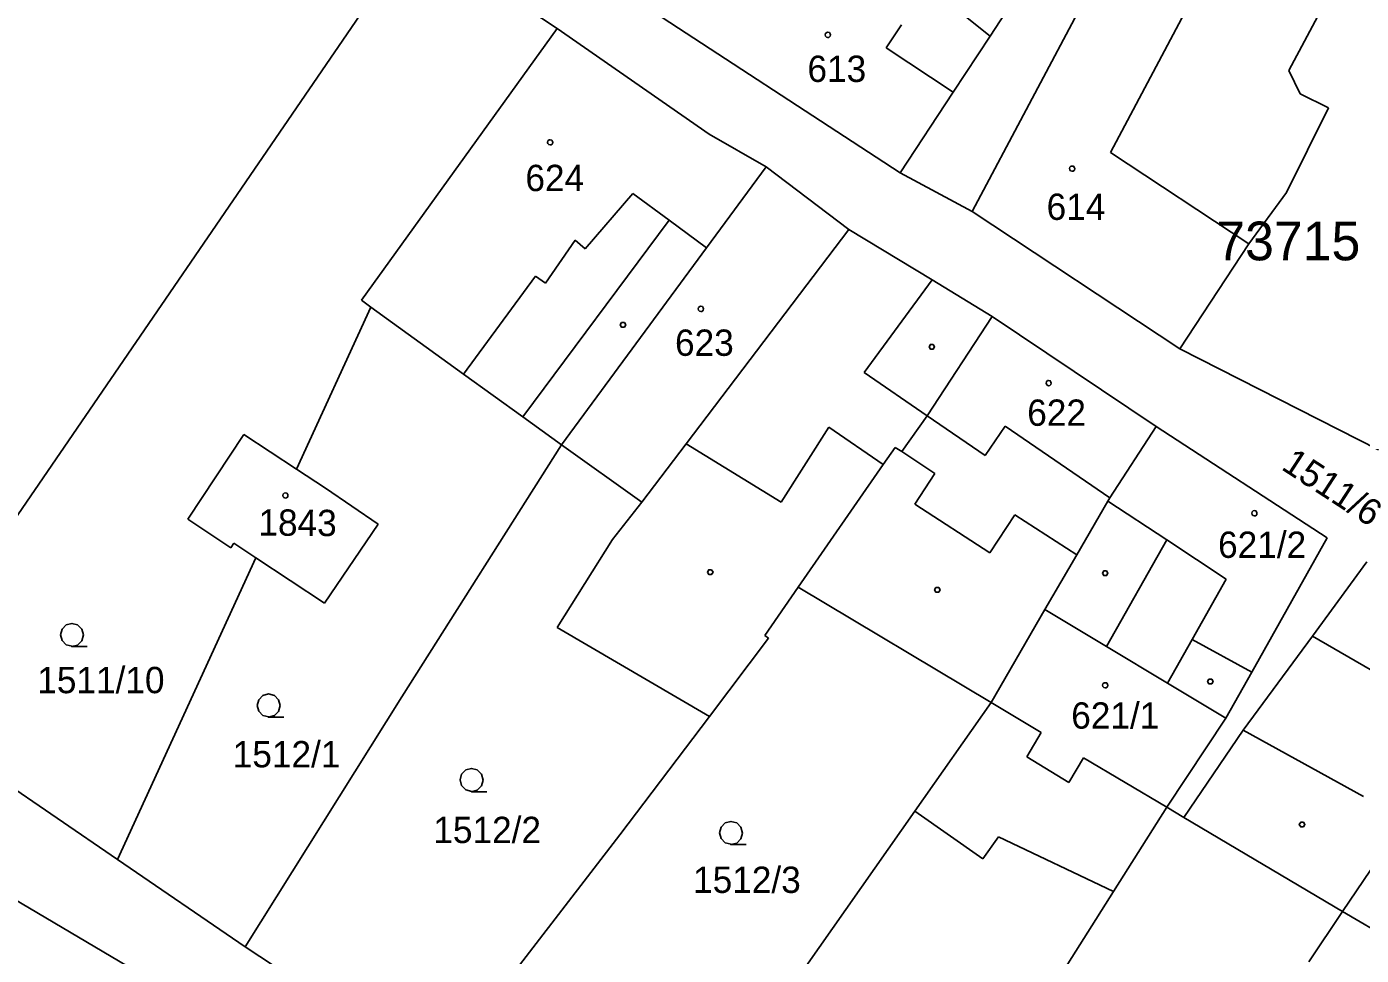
# Model space of a CAD drawing. Extents: x -779618 to -776429, y -1144546 to -1143350.
# Drawn here: x -777444.9 to -777358.8, y -1144335.1 to -1144275.1 of the extents above; entities that cross this region are included whole.
import ezdxf

# ---------------------------------------------------------------- set-up
doc = ezdxf.new("R2010")
doc.units = 0
for name, color, linetype in [('1', 7, 'Continuous'), ('11', 7, 'Continuous'), ('12', 7, 'Continuous'), ('2', 7, 'Continuous'), ('3', 7, 'Continuous'), ('4', 7, 'Continuous'), ('5', 7, 'Continuous')]:
    doc.layers.add(name, color=color, linetype=linetype)

msp = doc.modelspace()

# ---------------------------------------------------------------- linework, layer by layer
at = {"layer": '1'}
for p, q in [((-777383.9, -1144287.05), (-777368.74, -1144258.41)), ((-777355.06, -1144262.2), (-777363.47, -1144277.95)), ((-777391.66, -1144268.61), (-777382.74, -1144275.72)), ((-777419.87, -1144269.15), (-777454.02, -1144319.04)), ((-777419.87, -1144269.15), (-777410.7, -1144275.23)), ((-777380.19, -1144271.77), (-777382.74, -1144275.72)), ((-777388.55, -1144284.54), (-777406.19, -1144273.02)), ((-777410.7, -1144275.23), (-777423.34, -1144292.78)), ((-777400.89, -1144282.05), (-777410.7, -1144275.23)), ((-777382.74, -1144275.72), (-777385.14, -1144279.35)), ((-777363.47, -1144277.95), (-777362.73, -1144279.44)), ((-777385.14, -1144279.35), (-777388.55, -1144284.54)), ((-777362.73, -1144279.44), (-777360.9, -1144280.36)), ((-777360.9, -1144280.36), (-777363.61, -1144285.81)), ((-777397.21, -1144284.16), (-777400.89, -1144282.05)), ((-777401.06, -1144289.39), (-777397.21, -1144284.16)), ((-777397.21, -1144284.16), (-777391.88, -1144288.2)), ((-777388.55, -1144284.54), (-777383.9, -1144287.05)), ((-777363.61, -1144285.81), (-777366.05, -1144289.14)), ((-777370.51, -1144295.91), (-777383.9, -1144287.05)), ((-777391.88, -1144288.2), (-777386.5, -1144291.46)), ((-777366.05, -1144289.14), (-777370.51, -1144295.91)), ((-777410.43, -1144302.11), (-777401.06, -1144289.39)), ((-777386.5, -1144291.46), (-777382.62, -1144293.82)), ((-777427.53, -1144303.7), (-777422.73, -1144293.23)), ((-777423.34, -1144292.78), (-777422.73, -1144293.23)), ((-777416.74, -1144297.55), (-777422.73, -1144293.23)), ((-777386.82, -1144300.25), (-777382.62, -1144293.82)), ((-777382.62, -1144293.82), (-777372.02, -1144300.94)), ((-777357.68, -1144302.44), (-777370.51, -1144295.91)), ((-777412.91, -1144300.32), (-777416.74, -1144297.55)), ((-777410.43, -1144302.11), (-777412.91, -1144300.32)), ((-777388.44, -1144302.54), (-777386.82, -1144300.25)), ((-777375.01, -1144305.54), (-777372.02, -1144300.94)), ((-777360.98, -1144308.13), (-777372.02, -1144300.94)), ((-777434.54, -1144306.92), (-777430.94, -1144301.45)), ((-777427.53, -1144303.7), (-777430.94, -1144301.45)), ((-777420.72, -1144318.39), (-777410.43, -1144302.11)), ((-777405.24, -1144305.83), (-777410.43, -1144302.11)), ((-777389.66, -1144303.39), (-777388.88, -1144302.29)), ((-777388.88, -1144302.29), (-777388.44, -1144302.54)), ((-777425.65, -1144304.92), (-777427.53, -1144303.7)), ((-777389.66, -1144303.39), (-777395.15, -1144311.32)), ((-777425.65, -1144304.92), (-777422.25, -1144307.24)), ((-777375.01, -1144305.54), (-777375.15, -1144305.76)), ((-777407.14, -1144308.23), (-777405.24, -1144305.83)), ((-777375.15, -1144305.76), (-777377.15, -1144309.23)), ((-777375.15, -1144305.76), (-777371.35, -1144308.26)), ((-777431.77, -1144308.77), (-777434.54, -1144306.92)), ((-777422.25, -1144307.24), (-777425.73, -1144312.35)), ((-777410.7, -1144313.92), (-777407.14, -1144308.23)), ((-777365.86, -1144316.81), (-777360.98, -1144308.13)), ((-777431.57, -1144308.48), (-777431.77, -1144308.77)), ((-777431.57, -1144308.48), (-777430.15, -1144309.42)), ((-777371.35, -1144308.26), (-777367.51, -1144310.79)), ((-777430.15, -1144309.42), (-777439.08, -1144328.91)), ((-777430.15, -1144309.42), (-777425.73, -1144312.35)), ((-777377.15, -1144309.23), (-777379.22, -1144312.76)), ((-777361.94, -1144314.47), (-777358.42, -1144309.67)), ((-777367.51, -1144310.79), (-777369.7, -1144314.69)), ((-777397.29, -1144314.43), (-777395.15, -1144311.32)), ((-777395.15, -1144311.32), (-777382.69, -1144318.76)), ((-777379.22, -1144312.76), (-777382.69, -1144318.76)), ((-777400.87, -1144319.66), (-777410.7, -1144313.92)), ((-777400.87, -1144319.66), (-777397.05, -1144314.61)), ((-777397.05, -1144314.61), (-777397.29, -1144314.43)), ((-777369.7, -1144314.69), (-777365.86, -1144316.81)), ((-777361.94, -1144314.47), (-777366.41, -1144320.54)), ((-777367.53, -1144319.77), (-777365.86, -1144316.81)), ((-777430.85, -1144334.54), (-777420.72, -1144318.39)), ((-777382.69, -1144318.76), (-777387.61, -1144325.77)), ((-777406.65, -1144327.31), (-777400.87, -1144319.66)), ((-777371.34, -1144325.53), (-777367.53, -1144319.77)), ((-777450.49, -1144321.1), (-777439.08, -1144328.91)), ((-777366.41, -1144320.54), (-777370.24, -1144326.19)), ((-777427.02, -1144342.54), (-777455.81, -1144325.51)), ((-777387.61, -1144325.77), (-777402.06, -1144346.35)), ((-777387.61, -1144325.77), (-777383.21, -1144328.86)), ((-777374.78, -1144330.97), (-777371.34, -1144325.53)), ((-777371.34, -1144325.53), (-777370.24, -1144326.19)), ((-777359.99, -1144332.25), (-777370.24, -1144326.19)), ((-777355.99, -1144326.32), (-777359.99, -1144332.25)), ((-777415.7, -1144339.06), (-777406.65, -1144327.31)), ((-777383.21, -1144328.86), (-777382.2, -1144327.43)), ((-777382.2, -1144327.43), (-777374.78, -1144330.97)), ((-777439.08, -1144328.91), (-777430.85, -1144334.54)), ((-777390.48, -1144355.79), (-777374.78, -1144330.97)), ((-777362.17, -1144335.51), (-777359.99, -1144332.25)), ((-777430.85, -1144334.54), (-777424.55, -1144338.67))]:
    msp.add_line(p, q, dxfattribs=at)
at = {"layer": '12'}
for p, q in [((-777383.9, -1144287.05), (-777368.74, -1144258.41)), ((-777374.97, -1144283.23), (-777363.38, -1144261.32)), ((-777388.55, -1144284.54), (-777406.19, -1144273.02)), ((-777410.7, -1144275.23), (-777423.34, -1144292.78)), ((-777400.89, -1144282.05), (-777410.7, -1144275.23)), ((-777389.47, -1144276.47), (-777388.48, -1144274.99)), ((-777385.14, -1144279.35), (-777389.47, -1144276.47)), ((-777385.14, -1144279.35), (-777388.55, -1144284.54)), ((-777397.21, -1144284.16), (-777400.89, -1144282.05)), ((-777374.97, -1144283.23), (-777366.05, -1144289.14)), ((-777401.06, -1144289.39), (-777397.21, -1144284.16)), ((-777401.06, -1144289.39), (-777397.21, -1144284.16)), ((-777397.21, -1144284.16), (-777391.88, -1144288.2)), ((-777408.9, -1144289.45), (-777405.82, -1144285.89)), ((-777405.82, -1144285.89), (-777403.48, -1144287.61)), ((-777370.51, -1144295.91), (-777383.9, -1144287.05)), ((-777403.48, -1144287.61), (-777401.06, -1144289.39)), ((-777402.37, -1144302.05), (-777391.88, -1144288.2)), ((-777411.45, -1144291.67), (-777409.55, -1144288.89)), ((-777409.55, -1144288.89), (-777408.9, -1144289.45)), ((-777366.05, -1144289.14), (-777370.51, -1144295.91)), ((-777410.43, -1144302.11), (-777401.06, -1144289.39)), ((-777416.74, -1144297.55), (-777412.09, -1144291.23)), ((-777412.09, -1144291.23), (-777411.45, -1144291.67)), ((-777423.34, -1144292.78), (-777422.73, -1144293.23)), ((-777416.74, -1144297.55), (-777422.73, -1144293.23)), ((-777386.82, -1144300.25), (-777382.62, -1144293.82)), ((-777382.62, -1144293.82), (-777372.02, -1144300.94)), ((-777383.07, -1144302.81), (-777386.82, -1144300.25)), ((-777383.07, -1144302.81), (-777381.78, -1144300.92)), ((-777375.01, -1144305.54), (-777381.78, -1144300.92)), ((-777375.01, -1144305.54), (-777372.02, -1144300.94)), ((-777375.01, -1144305.54), (-777372.02, -1144300.94)), ((-777360.98, -1144308.13), (-777372.02, -1144300.94)), ((-777434.54, -1144306.92), (-777430.94, -1144301.45)), ((-777427.53, -1144303.7), (-777430.94, -1144301.45)), ((-777405.24, -1144305.83), (-777410.43, -1144302.11)), ((-777405.24, -1144305.83), (-777402.37, -1144302.05)), ((-777425.65, -1144304.92), (-777427.53, -1144303.7)), ((-777425.65, -1144304.92), (-777422.25, -1144307.24)), ((-777375.01, -1144305.54), (-777375.15, -1144305.76)), ((-777375.15, -1144305.76), (-777371.35, -1144308.26)), ((-777431.77, -1144308.77), (-777434.54, -1144306.92)), ((-777422.25, -1144307.24), (-777425.73, -1144312.35)), ((-777365.86, -1144316.81), (-777360.98, -1144308.13)), ((-777431.57, -1144308.48), (-777431.77, -1144308.77)), ((-777431.57, -1144308.48), (-777430.15, -1144309.42)), ((-777371.35, -1144308.26), (-777367.51, -1144310.79)), ((-777430.15, -1144309.42), (-777425.73, -1144312.35)), ((-777361.94, -1144314.47), (-777358.42, -1144309.67)), ((-777367.51, -1144310.79), (-777369.7, -1144314.69)), ((-777379.22, -1144312.76), (-777382.69, -1144318.76)), ((-777379.22, -1144312.76), (-777375.23, -1144315.15)), ((-777369.7, -1144314.69), (-777365.86, -1144316.81)), ((-777354.52, -1144318.79), (-777361.94, -1144314.47)), ((-777375.23, -1144315.15), (-777371.29, -1144317.52)), ((-777371.29, -1144317.52), (-777367.53, -1144319.77)), ((-777382.69, -1144318.76), (-777379.45, -1144320.69)), ((-777371.34, -1144325.53), (-777367.53, -1144319.77)), ((-777379.45, -1144320.69), (-777380.38, -1144322.26)), ((-777380.38, -1144322.26), (-777377.66, -1144323.92)), ((-777377.66, -1144323.92), (-777376.71, -1144322.33)), ((-777376.71, -1144322.33), (-777371.34, -1144325.53))]:
    msp.add_line(p, q, dxfattribs=at)
at = {"layer": '3'}
for points in [[(-777442.02, -1144315.13), (-777442.4, -1144315.03), (-777442.67, -1144314.76), (-777442.77, -1144314.39), (-777442.67, -1144314.02), (-777442.4, -1144313.75), (-777442.03, -1144313.65), (-777441.66, -1144313.75), (-777441.39, -1144314.02), (-777441.29, -1144314.4), (-777441.39, -1144314.78), (-777441.66, -1144315.05), (-777442.04, -1144315.15), (-777441.04, -1144315.15)], [(-777429.32, -1144319.69), (-777429.7, -1144319.59), (-777429.97, -1144319.32), (-777430.07, -1144318.95), (-777429.97, -1144318.58), (-777429.7, -1144318.31), (-777429.33, -1144318.21), (-777428.96, -1144318.31), (-777428.69, -1144318.58), (-777428.59, -1144318.96), (-777428.69, -1144319.34), (-777428.96, -1144319.61), (-777429.34, -1144319.71), (-777428.34, -1144319.71)], [(-777416.22, -1144324.5), (-777416.6, -1144324.4), (-777416.87, -1144324.13), (-777416.97, -1144323.76), (-777416.87, -1144323.39), (-777416.6, -1144323.12), (-777416.23, -1144323.02), (-777415.86, -1144323.12), (-777415.59, -1144323.39), (-777415.49, -1144323.77), (-777415.59, -1144324.15), (-777415.86, -1144324.42), (-777416.24, -1144324.52), (-777415.24, -1144324.52)], [(-777399.47, -1144327.92), (-777399.85, -1144327.82), (-777400.12, -1144327.55), (-777400.22, -1144327.18), (-777400.12, -1144326.81), (-777399.85, -1144326.54), (-777399.48, -1144326.44), (-777399.11, -1144326.54), (-777398.84, -1144326.81), (-777398.74, -1144327.19), (-777398.84, -1144327.57), (-777399.11, -1144327.84), (-777399.49, -1144327.94), (-777398.49, -1144327.94)]]:
    msp.add_lwpolyline(points, dxfattribs=at)
at = {"layer": '4'}
for p, q in [((-777374.97, -1144283.23), (-777363.38, -1144261.32)), ((-777389.47, -1144276.47), (-777388.48, -1144274.99)), ((-777385.14, -1144279.35), (-777389.47, -1144276.47)), ((-777374.97, -1144283.23), (-777366.05, -1144289.14)), ((-777408.9, -1144289.45), (-777405.82, -1144285.89)), ((-777405.82, -1144285.89), (-777403.48, -1144287.61)), ((-777403.48, -1144287.61), (-777412.91, -1144300.32)), ((-777403.48, -1144287.61), (-777401.06, -1144289.39)), ((-777402.37, -1144302.05), (-777391.88, -1144288.2)), ((-777411.45, -1144291.67), (-777409.55, -1144288.89)), ((-777409.55, -1144288.89), (-777408.9, -1144289.45)), ((-777416.74, -1144297.55), (-777412.09, -1144291.23)), ((-777412.09, -1144291.23), (-777411.45, -1144291.67)), ((-777386.5, -1144291.46), (-777390.88, -1144297.45)), ((-777390.88, -1144297.45), (-777386.82, -1144300.25)), ((-777383.07, -1144302.81), (-777386.82, -1144300.25)), ((-777393.16, -1144300.98), (-777396.25, -1144305.83)), ((-777389.66, -1144303.39), (-777393.16, -1144300.98)), ((-777383.07, -1144302.81), (-777381.78, -1144300.92)), ((-777375.01, -1144305.54), (-777381.78, -1144300.92)), ((-777405.24, -1144305.83), (-777402.37, -1144302.05)), ((-777396.25, -1144305.83), (-777402.37, -1144302.05)), ((-777386.32, -1144303.96), (-777388.44, -1144302.54)), ((-777387.61, -1144305.94), (-777386.32, -1144303.96)), ((-777387.61, -1144305.94), (-777382.76, -1144309.09)), ((-777382.76, -1144309.09), (-777381.16, -1144306.63)), ((-777381.16, -1144306.63), (-777377.15, -1144309.23)), ((-777371.35, -1144308.26), (-777375.23, -1144315.15)), ((-777379.22, -1144312.76), (-777375.23, -1144315.15)), ((-777371.29, -1144317.52), (-777369.7, -1144314.69)), ((-777354.52, -1144318.79), (-777361.94, -1144314.47)), ((-777375.23, -1144315.15), (-777371.29, -1144317.52)), ((-777371.29, -1144317.52), (-777367.53, -1144319.77)), ((-777382.69, -1144318.76), (-777379.45, -1144320.69)), ((-777379.45, -1144320.69), (-777380.38, -1144322.26)), ((-777366.41, -1144320.54), (-777358.65, -1144324.84)), ((-777380.38, -1144322.26), (-777377.66, -1144323.92)), ((-777377.66, -1144323.92), (-777376.71, -1144322.33)), ((-777376.71, -1144322.33), (-777371.34, -1144325.53)), ((-777359.99, -1144332.25), (-777355.46, -1144334.92))]:
    msp.add_line(p, q, dxfattribs=at)
at = {"layer": '5'}
for points in [[(-777393.23, -1144275.47), (-777393.13, -1144275.49), (-777393.08, -1144275.58), (-777393.06, -1144275.64), (-777393.08, -1144275.73), (-777393.16, -1144275.8), (-777393.23, -1144275.81), (-777393.32, -1144275.78), (-777393.38, -1144275.72), (-777393.4, -1144275.64), (-777393.38, -1144275.55), (-777393.3, -1144275.48)], [(-777411.15, -1144282.41), (-777411.05, -1144282.43), (-777411, -1144282.52), (-777410.98, -1144282.58), (-777411, -1144282.67), (-777411.08, -1144282.74), (-777411.15, -1144282.75), (-777411.24, -1144282.72), (-777411.3, -1144282.66), (-777411.32, -1144282.58), (-777411.3, -1144282.49), (-777411.22, -1144282.42)], [(-777377.46, -1144284.11), (-777377.36, -1144284.13), (-777377.31, -1144284.22), (-777377.29, -1144284.28), (-777377.31, -1144284.37), (-777377.39, -1144284.44), (-777377.46, -1144284.45), (-777377.55, -1144284.42), (-777377.61, -1144284.36), (-777377.63, -1144284.28), (-777377.61, -1144284.19), (-777377.53, -1144284.12)], [(-777401.42, -1144293.17), (-777401.32, -1144293.19), (-777401.27, -1144293.28), (-777401.25, -1144293.34), (-777401.27, -1144293.43), (-777401.35, -1144293.5), (-777401.42, -1144293.51), (-777401.51, -1144293.48), (-777401.57, -1144293.42), (-777401.59, -1144293.34), (-777401.57, -1144293.25), (-777401.49, -1144293.18)], [(-777406.36, -1144294.22), (-777406.27, -1144294.37), (-777406.36, -1144294.52), (-777406.54, -1144294.52), (-777406.63, -1144294.37), (-777406.54, -1144294.22)], [(-777386.42, -1144295.63), (-777386.33, -1144295.78), (-777386.42, -1144295.93), (-777386.6, -1144295.93), (-777386.69, -1144295.78), (-777386.6, -1144295.63)], [(-777378.97, -1144297.96), (-777378.87, -1144297.98), (-777378.82, -1144298.07), (-777378.8, -1144298.13), (-777378.82, -1144298.22), (-777378.9, -1144298.29), (-777378.97, -1144298.3), (-777379.06, -1144298.27), (-777379.12, -1144298.21), (-777379.14, -1144298.13), (-777379.12, -1144298.04), (-777379.04, -1144297.97)], [(-777428.25, -1144305.22), (-777428.15, -1144305.24), (-777428.1, -1144305.33), (-777428.08, -1144305.39), (-777428.1, -1144305.48), (-777428.18, -1144305.55), (-777428.25, -1144305.56), (-777428.34, -1144305.53), (-777428.4, -1144305.47), (-777428.42, -1144305.39), (-777428.4, -1144305.3), (-777428.32, -1144305.23)], [(-777365.69, -1144306.37), (-777365.59, -1144306.39), (-777365.54, -1144306.48), (-777365.52, -1144306.54), (-777365.54, -1144306.63), (-777365.62, -1144306.7), (-777365.69, -1144306.71), (-777365.78, -1144306.68), (-777365.84, -1144306.62), (-777365.86, -1144306.54), (-777365.84, -1144306.45), (-777365.76, -1144306.38)], [(-777400.73, -1144310.19), (-777400.64, -1144310.34), (-777400.73, -1144310.49), (-777400.91, -1144310.49), (-777401, -1144310.34), (-777400.91, -1144310.19)], [(-777375.23, -1144310.26), (-777375.14, -1144310.41), (-777375.23, -1144310.56), (-777375.41, -1144310.56), (-777375.5, -1144310.41), (-777375.41, -1144310.26)], [(-777386.07, -1144311.34), (-777385.98, -1144311.49), (-777386.07, -1144311.64), (-777386.25, -1144311.64), (-777386.34, -1144311.49), (-777386.25, -1144311.34)], [(-777375.32, -1144317.48), (-777375.22, -1144317.5), (-777375.17, -1144317.59), (-777375.15, -1144317.65), (-777375.17, -1144317.74), (-777375.25, -1144317.81), (-777375.32, -1144317.82), (-777375.41, -1144317.79), (-777375.47, -1144317.73), (-777375.49, -1144317.65), (-777375.47, -1144317.56), (-777375.39, -1144317.49)], [(-777368.44, -1144317.26), (-777368.35, -1144317.41), (-777368.44, -1144317.56), (-777368.62, -1144317.56), (-777368.71, -1144317.41), (-777368.62, -1144317.26)], [(-777362.52, -1144326.5), (-777362.43, -1144326.65), (-777362.52, -1144326.8), (-777362.7, -1144326.8), (-777362.79, -1144326.65), (-777362.7, -1144326.5)]]:
    msp.add_lwpolyline(points, close=True, dxfattribs=at)

# ---------------------------------------------------------------- texts
at = {"layer": '11'}
msp.add_text('73715', height=2.5, dxfattribs=at).set_placement((-777368.147, -1144290.2))
at = {"layer": '2'}
for s, p in [('613', (-777394.543, -1144278.68)), ('624', (-777412.753, -1144285.73)), ('614', (-777379.103, -1144287.59)), ('623', (-777403.093, -1144296.37)), ('622', (-777380.353, -1144300.89)), ('621/2', (-777368.033, -1144309.42)), ('1511/10', (-777444.267, -1144318.16)), ('621/1', (-777377.513, -1144320.45)), ('1512/1', (-777431.647, -1144322.95)), ('1512/2', (-777418.697, -1144327.84)), ('1512/3', (-777401.927, -1144331.06))]:
    msp.add_text(s, height=1.7, dxfattribs=at).set_placement(p)
for s, rotation, p in [('1511/6', 326.92972, (-777364.021, -1144303.664)), ('1843', 359.47372, (-777429.997, -1144307.974))]:
    msp.add_text(s, height=1.7, rotation=rotation, dxfattribs=at).set_placement(p)

doc.saveas('drawing.dxf')
